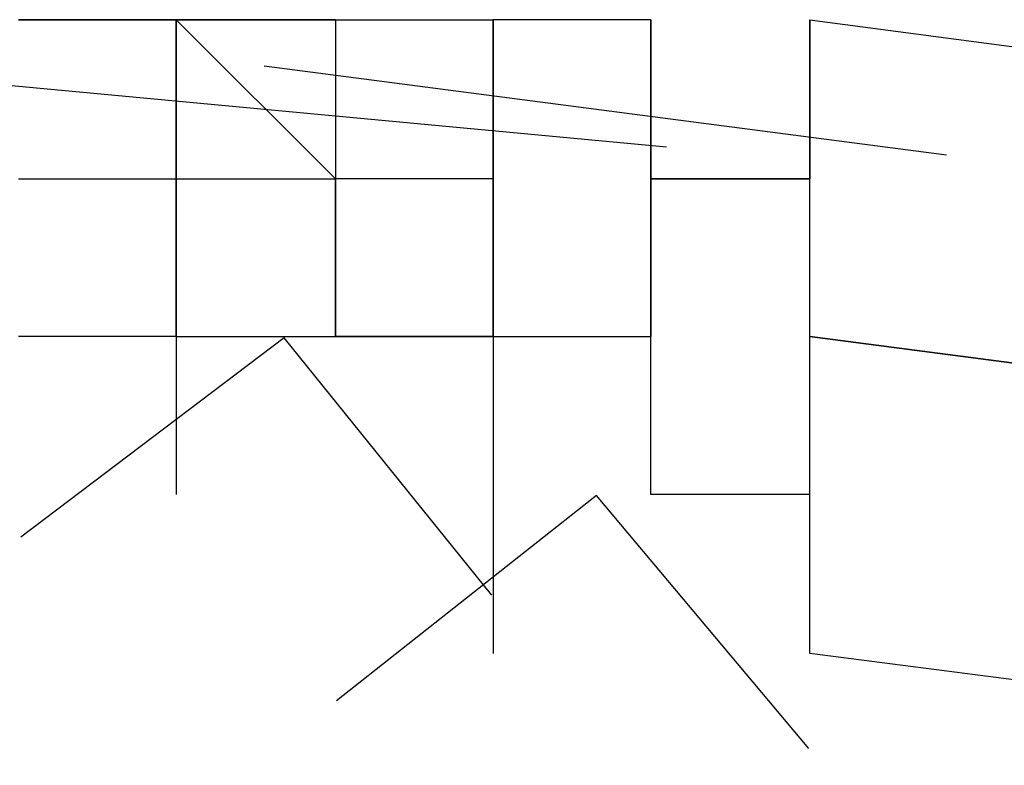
# Model space of a CAD drawing. Header units: feet. Extents: x -79 to 198, y -22 to 181.
# Tile 740 of 982: x 99.6801 to 99.7631, y 153.395 to 153.4578. Entities that reach past the tile are written whole.
import ezdxf

# ---------------------------------------------------------------- set-up
doc = ezdxf.new("R2010")
doc.units = ezdxf.units.FT
doc.layers.add('A-LINEA', color=7, linetype='CONTINUOUS')

msp = doc.modelspace()

# ---------------------------------------------------------------- linework, layer by layer
at = {"layer": 'A-LINEA'}
for p, q in [((99.68, 153.4578), (99.6933, 153.4578)), ((99.68, 153.4578), (99.6933, 153.4578)), ((99.6933, 153.4578), (99.68, 153.4578)), ((99.68, 153.4578), (99.6933, 153.4578)), ((99.68, 153.4578), (99.6933, 153.4578)), ((99.6933, 153.4578), (99.68, 153.4578)), ((99.6933, 153.4578), (99.6933, 153.4578)), ((99.7067, 153.4444), (99.6933, 153.4578)), ((99.6933, 153.4578), (99.6933, 153.4578)), ((99.7067, 153.4578), (99.6933, 153.4578)), ((99.7067, 153.4578), (99.6933, 153.4578)), ((99.6933, 153.4578), (99.6933, 153.4578)), ((99.6933, 153.4578), (99.7067, 153.4578)), ((99.6933, 153.4578), (99.6933, 153.4578)), ((99.6933, 153.4578), (99.6933, 153.4578)), ((99.6933, 153.4578), (99.7067, 153.4578)), ((99.6933, 153.4578), (99.6933, 153.4578)), ((99.6933, 153.4578), (99.6933, 153.4578)), ((99.6933, 153.4578), (99.6933, 153.4578)), ((99.6933, 153.4578), (99.6933, 153.4578)), ((99.6933, 153.4578), (99.6933, 153.4578)), ((99.6933, 153.4578), (99.6933, 153.4578)), ((99.6933, 153.4578), (99.6933, 153.4578)), ((99.6933, 153.4578), (99.6933, 153.4578)), ((99.6933, 153.4578), (99.6933, 153.4578)), ((99.6933, 153.4578), (99.6933, 153.4578)), ((99.6933, 153.4578), (99.6933, 153.4578)), ((99.6933, 153.4578), (99.6933, 153.4578)), ((99.6933, 153.4578), (99.6933, 153.4578)), ((99.6933, 153.4578), (99.6933, 153.4578)), ((99.6933, 153.4578), (99.6933, 153.4444)), ((99.7067, 153.4578), (99.6933, 153.4578)), ((99.6933, 153.4578), (99.6933, 153.4578)), ((99.6933, 153.4578), (99.6933, 153.4578)), ((99.6933, 153.4578), (99.6933, 153.4578)), ((99.7067, 153.4444), (99.6933, 153.4578)), ((99.6933, 153.4578), (99.6933, 153.4578)), ((99.7067, 153.4578), (99.6933, 153.4578)), ((99.7067, 153.4578), (99.6933, 153.4578)), ((99.6933, 153.4578), (99.6933, 153.4578)), ((99.6933, 153.4578), (99.7067, 153.4578)), ((99.6933, 153.4578), (99.6933, 153.4578)), ((99.6933, 153.4578), (99.6933, 153.4578)), ((99.6933, 153.4578), (99.7067, 153.4578)), ((99.6933, 153.4578), (99.6933, 153.4578)), ((99.6933, 153.4578), (99.6933, 153.4578)), ((99.6933, 153.4578), (99.6933, 153.4578)), ((99.6933, 153.4578), (99.6933, 153.4578)), ((99.6933, 153.4578), (99.6933, 153.4578)), ((99.6933, 153.4578), (99.6933, 153.4578)), ((99.6933, 153.4578), (99.6933, 153.4578)), ((99.6933, 153.4578), (99.6933, 153.4578)), ((99.6933, 153.4578), (99.6933, 153.4578)), ((99.6933, 153.4578), (99.6933, 153.4578)), ((99.6933, 153.4578), (99.6933, 153.4578)), ((99.6933, 153.4578), (99.6933, 153.4578)), ((99.6933, 153.4578), (99.6933, 153.4578)), ((99.6933, 153.4578), (99.6933, 153.4578)), ((99.6933, 153.4578), (99.6933, 153.4444)), ((99.7067, 153.4578), (99.6933, 153.4578)), ((99.6933, 153.4578), (99.6933, 153.4578)), ((99.6933, 153.4578), (99.6933, 153.4578)), ((99.7067, 153.4578), (99.7067, 153.4578)), ((99.7067, 153.4578), (99.7067, 153.4578)), ((99.7067, 153.4578), (99.7067, 153.4578)), ((99.7067, 153.4578), (99.7067, 153.4578)), ((99.7067, 153.4578), (99.7067, 153.4578)), ((99.7067, 153.4578), (99.7067, 153.4578)), ((99.7067, 153.4578), (99.7067, 153.4578)), ((99.7067, 153.4578), (99.7067, 153.4578)), ((99.7067, 153.4578), (99.7067, 153.4578)), ((99.7067, 153.4578), (99.7067, 153.4578)), ((99.7067, 153.4578), (99.7067, 153.4578)), ((99.7067, 153.4578), (99.7067, 153.4444)), ((99.7067, 153.4578), (99.7067, 153.4578)), ((99.7067, 153.4578), (99.72, 153.4578)), ((99.7067, 153.4578), (99.7067, 153.4578)), ((99.7067, 153.4578), (99.7067, 153.4578)), ((99.7067, 153.4578), (99.7067, 153.4444)), ((99.7067, 153.4578), (99.7067, 153.4578)), ((99.7067, 153.4578), (99.7067, 153.4578)), ((99.7067, 153.4578), (99.7067, 153.4578)), ((99.7067, 153.4578), (99.7067, 153.4578)), ((99.7067, 153.4578), (99.7067, 153.4578)), ((99.7067, 153.4578), (99.7067, 153.4578)), ((99.7067, 153.4578), (99.7067, 153.4578)), ((99.7067, 153.4578), (99.7067, 153.4578)), ((99.7067, 153.4578), (99.7067, 153.4578)), ((99.7067, 153.4578), (99.7067, 153.4578)), ((99.7067, 153.4578), (99.7067, 153.4578)), ((99.7067, 153.4578), (99.7067, 153.4578)), ((99.7067, 153.4578), (99.7067, 153.4578)), ((99.7067, 153.4578), (99.7067, 153.4578)), ((99.7067, 153.4578), (99.7067, 153.4444)), ((99.7067, 153.4578), (99.7067, 153.4578)), ((99.7067, 153.4578), (99.72, 153.4578)), ((99.7067, 153.4578), (99.7067, 153.4578)), ((99.7067, 153.4578), (99.7067, 153.4578)), ((99.7067, 153.4578), (99.7067, 153.4444)), ((99.7067, 153.4578), (99.7067, 153.4578)), ((99.7067, 153.4578), (99.7067, 153.4578)), ((99.7067, 153.4578), (99.7067, 153.4578)), ((99.72, 153.4578), (99.72, 153.4578)), ((99.72, 153.4578), (99.72, 153.4578)), ((99.72, 153.4578), (99.72, 153.4444)), ((99.72, 153.4578), (99.72, 153.4578)), ((99.72, 153.4444), (99.72, 153.4578)), ((99.72, 153.4444), (99.72, 153.4578)), ((99.72, 153.4578), (99.72, 153.4578)), ((99.72, 153.4578), (99.72, 153.4578)), ((99.72, 153.4578), (99.72, 153.4578)), ((99.72, 153.4578), (99.72, 153.4578)), ((99.72, 153.4578), (99.72, 153.4578)), ((99.72, 153.4578), (99.72, 153.4578)), ((99.72, 153.4578), (99.72, 153.4578)), ((99.72, 153.4578), (99.72, 153.4578)), ((99.72, 153.4578), (99.72, 153.4578)), ((99.72, 153.4578), (99.72, 153.4444)), ((99.72, 153.4578), (99.72, 153.4578)), ((99.72, 153.4578), (99.72, 153.4578)), ((99.7333, 153.4578), (99.72, 153.4578)), ((99.72, 153.4578), (99.72, 153.4578)), ((99.72, 153.4578), (99.72, 153.4578)), ((99.72, 153.4578), (99.72, 153.4444)), ((99.72, 153.4578), (99.72, 153.4578)), ((99.72, 153.4444), (99.72, 153.4578)), ((99.72, 153.4444), (99.72, 153.4578)), ((99.72, 153.4578), (99.72, 153.4578)), ((99.72, 153.4578), (99.72, 153.4578)), ((99.72, 153.4578), (99.72, 153.4578)), ((99.72, 153.4578), (99.72, 153.4578)), ((99.72, 153.4578), (99.72, 153.4578)), ((99.72, 153.4578), (99.72, 153.4578)), ((99.72, 153.4578), (99.72, 153.4578)), ((99.72, 153.4578), (99.72, 153.4578)), ((99.72, 153.4578), (99.72, 153.4578)), ((99.72, 153.4578), (99.72, 153.4444)), ((99.72, 153.4578), (99.72, 153.4578)), ((99.72, 153.4578), (99.72, 153.4578)), ((99.7333, 153.4578), (99.72, 153.4578)), ((99.7333, 153.4578), (99.7333, 153.4578)), ((99.7333, 153.4578), (99.7333, 153.4578)), ((99.7333, 153.4578), (99.7333, 153.4444)), ((99.7333, 153.4578), (99.7333, 153.4578)), ((99.7333, 153.4578), (99.7333, 153.4578)), ((99.7333, 153.4578), (99.7333, 153.4578)), ((99.7333, 153.4578), (99.7333, 153.4578)), ((99.7333, 153.4578), (99.7333, 153.4444)), ((99.7333, 153.4578), (99.7333, 153.4578)), ((99.7333, 153.4578), (99.7333, 153.4578)), ((99.7467, 153.4444), (99.7467, 153.4578)), ((99.7467, 153.4578), (99.7467, 153.4578)), ((99.7467, 153.4578), (99.7467, 153.4578)), ((99.7467, 153.4578), (99.7467, 153.4444)), ((99.7467, 153.4578), (99.7467, 153.4578)), ((99.7467, 153.4444), (99.7467, 153.4578)), ((99.7467, 153.4578), (99.7467, 153.4578)), ((99.7467, 153.4578), (99.7467, 153.4578)), ((99.7467, 153.4578), (99.7467, 153.4444)), ((99.7467, 153.4578), (99.7467, 153.4578)), ((99.7007, 153.4539), (99.7582, 153.4464)), ((99.7007, 153.4539), (99.7582, 153.4464)), ((99.6768, 153.4525), (99.7346, 153.4471)), ((99.6768, 153.4525), (99.7346, 153.4471)), ((99.68, 153.4444), (99.6933, 153.4444)), ((99.68, 153.4444), (99.6933, 153.4444)), ((99.68, 153.4444), (99.6933, 153.4444)), ((99.68, 153.4444), (99.6933, 153.4444)), ((99.6933, 153.4444), (99.6933, 153.4444)), ((99.6933, 153.4444), (99.6933, 153.4444)), ((99.6933, 153.4444), (99.6933, 153.4444)), ((99.6933, 153.4444), (99.6933, 153.4444)), ((99.6933, 153.4444), (99.6933, 153.4444)), ((99.6933, 153.4444), (99.6933, 153.4444)), ((99.6933, 153.4444), (99.6933, 153.4444)), ((99.6933, 153.4444), (99.6933, 153.4444)), ((99.6933, 153.4444), (99.6933, 153.4444)), ((99.6933, 153.4444), (99.6933, 153.4444)), ((99.6933, 153.4444), (99.6933, 153.4444)), ((99.6933, 153.4444), (99.6933, 153.4444)), ((99.6933, 153.4444), (99.6933, 153.4444)), ((99.6933, 153.4444), (99.6933, 153.4444)), ((99.6933, 153.4444), (99.6933, 153.4444)), ((99.6933, 153.4444), (99.6933, 153.4444)), ((99.6933, 153.4444), (99.6933, 153.4444)), ((99.6933, 153.4444), (99.6933, 153.4444)), ((99.6933, 153.4444), (99.6933, 153.4444)), ((99.6933, 153.4444), (99.6933, 153.4444)), ((99.6933, 153.4444), (99.6933, 153.4444)), ((99.6933, 153.4444), (99.6933, 153.4444)), ((99.6933, 153.4444), (99.6933, 153.4444)), ((99.6933, 153.4444), (99.6933, 153.4444)), ((99.6933, 153.4444), (99.6933, 153.4444)), ((99.6933, 153.4444), (99.6933, 153.4444)), ((99.6933, 153.4444), (99.7067, 153.4444)), ((99.6933, 153.4444), (99.7067, 153.4444)), ((99.6933, 153.4444), (99.6933, 153.4311)), ((99.6933, 153.4444), (99.7067, 153.4444)), ((99.6933, 153.4444), (99.6933, 153.4311)), ((99.6933, 153.4444), (99.6933, 153.4444)), ((99.6933, 153.4444), (99.6933, 153.4444)), ((99.6933, 153.4444), (99.6933, 153.4444)), ((99.6933, 153.4444), (99.6933, 153.4444)), ((99.6933, 153.4444), (99.6933, 153.4444)), ((99.6933, 153.4444), (99.6933, 153.4444)), ((99.6933, 153.4444), (99.6933, 153.4444)), ((99.6933, 153.4444), (99.6933, 153.4444)), ((99.6933, 153.4444), (99.6933, 153.4444)), ((99.6933, 153.4444), (99.6933, 153.4444)), ((99.6933, 153.4444), (99.6933, 153.4444)), ((99.6933, 153.4444), (99.6933, 153.4444)), ((99.6933, 153.4444), (99.6933, 153.4444)), ((99.6933, 153.4311), (99.6933, 153.4444)), ((99.6933, 153.4444), (99.6933, 153.4444)), ((99.6933, 153.4444), (99.6933, 153.4444)), ((99.6933, 153.4444), (99.6933, 153.4444)), ((99.6933, 153.4444), (99.6933, 153.4444)), ((99.6933, 153.4444), (99.6933, 153.4444)), ((99.6933, 153.4444), (99.6933, 153.4444)), ((99.6933, 153.4444), (99.6933, 153.4444)), ((99.6933, 153.4444), (99.6933, 153.4444)), ((99.6933, 153.4444), (99.6933, 153.4444)), ((99.6933, 153.4444), (99.6933, 153.4444)), ((99.6933, 153.4444), (99.6933, 153.4444)), ((99.6933, 153.4444), (99.6933, 153.4444)), ((99.6933, 153.4444), (99.6933, 153.4444)), ((99.6933, 153.4444), (99.6933, 153.4444)), ((99.6933, 153.4444), (99.6933, 153.4444)), ((99.6933, 153.4444), (99.6933, 153.4444)), ((99.6933, 153.4444), (99.6933, 153.4444)), ((99.6933, 153.4444), (99.6933, 153.4444)), ((99.6933, 153.4444), (99.6933, 153.4444)), ((99.6933, 153.4444), (99.6933, 153.4444)), ((99.6933, 153.4444), (99.6933, 153.4444)), ((99.6933, 153.4444), (99.6933, 153.4444)), ((99.6933, 153.4444), (99.6933, 153.4444)), ((99.6933, 153.4444), (99.6933, 153.4444)), ((99.6933, 153.4444), (99.6933, 153.4444)), ((99.6933, 153.4444), (99.6933, 153.4444)), ((99.6933, 153.4444), (99.7067, 153.4444)), ((99.6933, 153.4444), (99.7067, 153.4444)), ((99.6933, 153.4444), (99.6933, 153.4311)), ((99.6933, 153.4444), (99.7067, 153.4444)), ((99.6933, 153.4444), (99.6933, 153.4311)), ((99.6933, 153.4444), (99.6933, 153.4444)), ((99.6933, 153.4444), (99.6933, 153.4444)), ((99.6933, 153.4444), (99.6933, 153.4444)), ((99.6933, 153.4444), (99.6933, 153.4444)), ((99.6933, 153.4444), (99.6933, 153.4444)), ((99.6933, 153.4444), (99.6933, 153.4444)), ((99.6933, 153.4444), (99.6933, 153.4444)), ((99.6933, 153.4444), (99.6933, 153.4444)), ((99.6933, 153.4444), (99.6933, 153.4444)), ((99.6933, 153.4444), (99.6933, 153.4444)), ((99.6933, 153.4444), (99.6933, 153.4444)), ((99.6933, 153.4444), (99.6933, 153.4444)), ((99.6933, 153.4444), (99.6933, 153.4444)), ((99.6933, 153.4311), (99.6933, 153.4444)), ((99.7067, 153.4444), (99.7067, 153.4444)), ((99.7067, 153.4444), (99.7067, 153.4444)), ((99.72, 153.4444), (99.7067, 153.4444)), ((99.7067, 153.4444), (99.7067, 153.4444)), ((99.7067, 153.4444), (99.7067, 153.4444)), ((99.7067, 153.4444), (99.7067, 153.4444)), ((99.7067, 153.4444), (99.7067, 153.4444)), ((99.72, 153.4444), (99.7067, 153.4444)), ((99.7067, 153.4444), (99.7067, 153.4444)), ((99.7067, 153.4444), (99.7067, 153.4444)), ((99.7067, 153.4444), (99.7067, 153.4444)), ((99.72, 153.4444), (99.7067, 153.4444)), ((99.72, 153.4444), (99.7067, 153.4444)), ((99.7067, 153.4444), (99.7067, 153.4444)), ((99.7067, 153.4444), (99.7067, 153.4444)), ((99.7067, 153.4444), (99.7067, 153.4444)), ((99.7067, 153.4444), (99.7067, 153.4444)), ((99.7067, 153.4444), (99.7067, 153.4444)), ((99.7067, 153.4444), (99.7067, 153.4444)), ((99.7067, 153.4444), (99.7067, 153.4311)), ((99.7067, 153.4444), (99.7067, 153.4311)), ((99.7067, 153.4444), (99.7067, 153.4444)), ((99.7067, 153.4444), (99.7067, 153.4444)), ((99.7067, 153.4444), (99.7067, 153.4444)), ((99.7067, 153.4444), (99.7067, 153.4444)), ((99.7067, 153.4444), (99.7067, 153.4444)), ((99.7067, 153.4444), (99.7067, 153.4444)), ((99.7067, 153.4444), (99.7067, 153.4444)), ((99.7067, 153.4311), (99.7067, 153.4444)), ((99.7067, 153.4444), (99.7067, 153.4444)), ((99.7067, 153.4444), (99.7067, 153.4444)), ((99.7067, 153.4444), (99.7067, 153.4444)), ((99.7067, 153.4444), (99.7067, 153.4444)), ((99.7067, 153.4444), (99.7067, 153.4444)), ((99.7067, 153.4444), (99.7067, 153.4444)), ((99.7067, 153.4444), (99.7067, 153.4444)), ((99.7067, 153.4444), (99.7067, 153.4444)), ((99.7067, 153.4444), (99.7067, 153.4444)), ((99.7067, 153.4444), (99.7067, 153.4444)), ((99.7067, 153.4444), (99.7067, 153.4444)), ((99.7067, 153.4444), (99.7067, 153.4444)), ((99.7067, 153.4444), (99.7067, 153.4444)), ((99.7067, 153.4444), (99.7067, 153.4444)), ((99.7067, 153.4444), (99.7067, 153.4444)), ((99.7067, 153.4311), (99.7067, 153.4444)), ((99.7067, 153.4444), (99.7067, 153.4444)), ((99.7067, 153.4444), (99.7067, 153.4444)), ((99.7067, 153.4444), (99.7067, 153.4444)), ((99.7067, 153.4444), (99.7067, 153.4444)), ((99.7067, 153.4444), (99.7067, 153.4444)), ((99.7067, 153.4444), (99.7067, 153.4444)), ((99.7067, 153.4444), (99.7067, 153.4444)), ((99.7067, 153.4444), (99.7067, 153.4444)), ((99.7067, 153.4444), (99.7067, 153.4444)), ((99.7067, 153.4444), (99.7067, 153.4444)), ((99.72, 153.4444), (99.7067, 153.4444)), ((99.7067, 153.4444), (99.7067, 153.4444)), ((99.72, 153.4444), (99.7067, 153.4444)), ((99.7067, 153.4444), (99.7067, 153.4444)), ((99.7067, 153.4444), (99.7067, 153.4444)), ((99.7067, 153.4444), (99.7067, 153.4444)), ((99.72, 153.4444), (99.7067, 153.4444)), ((99.7067, 153.4444), (99.7067, 153.4444)), ((99.7067, 153.4444), (99.7067, 153.4444)), ((99.7067, 153.4444), (99.7067, 153.4444)), ((99.7067, 153.4444), (99.7067, 153.4444)), ((99.72, 153.4444), (99.7067, 153.4444)), ((99.7067, 153.4444), (99.7067, 153.4444)), ((99.7067, 153.4444), (99.7067, 153.4444)), ((99.7067, 153.4444), (99.7067, 153.4444)), ((99.72, 153.4444), (99.7067, 153.4444)), ((99.72, 153.4444), (99.7067, 153.4444)), ((99.7067, 153.4444), (99.7067, 153.4444)), ((99.7067, 153.4444), (99.7067, 153.4444)), ((99.7067, 153.4444), (99.7067, 153.4444)), ((99.7067, 153.4444), (99.7067, 153.4444)), ((99.7067, 153.4444), (99.7067, 153.4444)), ((99.7067, 153.4444), (99.7067, 153.4444)), ((99.7067, 153.4444), (99.7067, 153.4311)), ((99.7067, 153.4444), (99.7067, 153.4311)), ((99.7067, 153.4444), (99.7067, 153.4444)), ((99.7067, 153.4444), (99.7067, 153.4444)), ((99.7067, 153.4444), (99.7067, 153.4444)), ((99.7067, 153.4444), (99.7067, 153.4444)), ((99.7067, 153.4444), (99.7067, 153.4444)), ((99.7067, 153.4444), (99.7067, 153.4444)), ((99.7067, 153.4444), (99.7067, 153.4444)), ((99.7067, 153.4311), (99.7067, 153.4444)), ((99.7067, 153.4444), (99.7067, 153.4444)), ((99.7067, 153.4444), (99.7067, 153.4444)), ((99.7067, 153.4444), (99.7067, 153.4444)), ((99.7067, 153.4444), (99.7067, 153.4444)), ((99.7067, 153.4444), (99.7067, 153.4444)), ((99.7067, 153.4444), (99.7067, 153.4444)), ((99.7067, 153.4444), (99.7067, 153.4444)), ((99.7067, 153.4444), (99.7067, 153.4444)), ((99.7067, 153.4444), (99.7067, 153.4444)), ((99.7067, 153.4444), (99.7067, 153.4444)), ((99.7067, 153.4444), (99.7067, 153.4444)), ((99.7067, 153.4444), (99.7067, 153.4444)), ((99.7067, 153.4444), (99.7067, 153.4444)), ((99.7067, 153.4444), (99.7067, 153.4444)), ((99.7067, 153.4444), (99.7067, 153.4444)), ((99.7067, 153.4311), (99.7067, 153.4444)), ((99.7067, 153.4444), (99.7067, 153.4444)), ((99.7067, 153.4444), (99.7067, 153.4444)), ((99.7067, 153.4444), (99.7067, 153.4444)), ((99.7067, 153.4444), (99.7067, 153.4444)), ((99.7067, 153.4444), (99.7067, 153.4444)), ((99.7067, 153.4444), (99.7067, 153.4444)), ((99.7067, 153.4444), (99.7067, 153.4444)), ((99.7067, 153.4444), (99.7067, 153.4444)), ((99.7067, 153.4444), (99.7067, 153.4444)), ((99.7067, 153.4444), (99.7067, 153.4444)), ((99.72, 153.4444), (99.7067, 153.4444)), ((99.7067, 153.4444), (99.7067, 153.4444)), ((99.72, 153.4444), (99.7067, 153.4444)), ((99.7067, 153.4444), (99.7067, 153.4444)), ((99.72, 153.4444), (99.72, 153.4444)), ((99.72, 153.4444), (99.72, 153.4444)), ((99.72, 153.4444), (99.72, 153.4444)), ((99.72, 153.4444), (99.72, 153.4444)), ((99.72, 153.4444), (99.72, 153.4444)), ((99.72, 153.4444), (99.72, 153.4444)), ((99.72, 153.4444), (99.72, 153.4444)), ((99.72, 153.4444), (99.72, 153.4444)), ((99.72, 153.4444), (99.72, 153.4444)), ((99.72, 153.4444), (99.72, 153.4444)), ((99.72, 153.4444), (99.72, 153.4444)), ((99.72, 153.4444), (99.72, 153.4444)), ((99.72, 153.4444), (99.72, 153.4311)), ((99.72, 153.4444), (99.72, 153.4444)), ((99.72, 153.4444), (99.72, 153.4444)), ((99.72, 153.4444), (99.72, 153.4444)), ((99.72, 153.4444), (99.72, 153.4444)), ((99.72, 153.4444), (99.72, 153.4444)), ((99.72, 153.4444), (99.72, 153.4444)), ((99.72, 153.4444), (99.72, 153.4444)), ((99.72, 153.4444), (99.72, 153.4444)), ((99.72, 153.4444), (99.72, 153.4444)), ((99.72, 153.4444), (99.72, 153.4444)), ((99.72, 153.4444), (99.72, 153.4444)), ((99.72, 153.4444), (99.72, 153.4444)), ((99.72, 153.4444), (99.72, 153.4444)), ((99.72, 153.4444), (99.72, 153.4444)), ((99.72, 153.4444), (99.72, 153.4444)), ((99.72, 153.4444), (99.72, 153.4444)), ((99.72, 153.4444), (99.72, 153.4444)), ((99.72, 153.4444), (99.72, 153.4444)), ((99.72, 153.4444), (99.72, 153.4444)), ((99.72, 153.4444), (99.72, 153.4444)), ((99.72, 153.4444), (99.72, 153.4444)), ((99.72, 153.4444), (99.72, 153.4444)), ((99.72, 153.4444), (99.72, 153.4444)), ((99.72, 153.4444), (99.72, 153.4444)), ((99.72, 153.4444), (99.72, 153.4444)), ((99.72, 153.4444), (99.72, 153.4444)), ((99.72, 153.4444), (99.72, 153.4444)), ((99.72, 153.4444), (99.72, 153.4444)), ((99.72, 153.4444), (99.72, 153.4444)), ((99.72, 153.4444), (99.72, 153.4444)), ((99.72, 153.4444), (99.72, 153.4444)), ((99.72, 153.4444), (99.72, 153.4444)), ((99.72, 153.4444), (99.72, 153.4444)), ((99.72, 153.4444), (99.72, 153.4444)), ((99.72, 153.4444), (99.72, 153.4444)), ((99.72, 153.4444), (99.72, 153.4444)), ((99.72, 153.4444), (99.72, 153.4444)), ((99.72, 153.4444), (99.72, 153.4444)), ((99.72, 153.4444), (99.72, 153.4444)), ((99.72, 153.4444), (99.72, 153.4444)), ((99.72, 153.4444), (99.72, 153.4444)), ((99.72, 153.4444), (99.72, 153.4444)), ((99.72, 153.4444), (99.72, 153.4444)), ((99.72, 153.4444), (99.72, 153.4444)), ((99.72, 153.4444), (99.72, 153.4444)), ((99.72, 153.4444), (99.72, 153.4444)), ((99.72, 153.4444), (99.72, 153.4444)), ((99.72, 153.4444), (99.72, 153.4444)), ((99.72, 153.4444), (99.72, 153.4444)), ((99.72, 153.4444), (99.72, 153.4444)), ((99.72, 153.4444), (99.72, 153.4311)), ((99.72, 153.4444), (99.72, 153.4444)), ((99.72, 153.4444), (99.72, 153.4444)), ((99.72, 153.4444), (99.72, 153.4444)), ((99.72, 153.4444), (99.72, 153.4444)), ((99.72, 153.4444), (99.72, 153.4444)), ((99.72, 153.4444), (99.72, 153.4444)), ((99.72, 153.4444), (99.72, 153.4444)), ((99.72, 153.4444), (99.72, 153.4444)), ((99.72, 153.4444), (99.72, 153.4444)), ((99.72, 153.4444), (99.72, 153.4444)), ((99.72, 153.4444), (99.72, 153.4444)), ((99.72, 153.4444), (99.72, 153.4444)), ((99.72, 153.4444), (99.72, 153.4444)), ((99.72, 153.4444), (99.72, 153.4444)), ((99.72, 153.4444), (99.72, 153.4444)), ((99.72, 153.4444), (99.72, 153.4444)), ((99.72, 153.4444), (99.72, 153.4444)), ((99.72, 153.4444), (99.72, 153.4444)), ((99.72, 153.4444), (99.72, 153.4444)), ((99.72, 153.4444), (99.72, 153.4444)), ((99.72, 153.4444), (99.72, 153.4444)), ((99.72, 153.4444), (99.72, 153.4444)), ((99.72, 153.4444), (99.72, 153.4444)), ((99.72, 153.4444), (99.72, 153.4444)), ((99.72, 153.4444), (99.72, 153.4444)), ((99.72, 153.4444), (99.72, 153.4444)), ((99.72, 153.4444), (99.72, 153.4444)), ((99.72, 153.4444), (99.72, 153.4444)), ((99.72, 153.4444), (99.72, 153.4444)), ((99.72, 153.4444), (99.72, 153.4444)), ((99.72, 153.4444), (99.72, 153.4444)), ((99.72, 153.4444), (99.72, 153.4444)), ((99.72, 153.4444), (99.72, 153.4444)), ((99.72, 153.4444), (99.72, 153.4444)), ((99.72, 153.4444), (99.72, 153.4444)), ((99.72, 153.4444), (99.72, 153.4444)), ((99.72, 153.4444), (99.72, 153.4444)), ((99.72, 153.4444), (99.72, 153.4444)), ((99.7333, 153.4444), (99.7333, 153.4444)), ((99.7333, 153.4444), (99.7333, 153.4444)), ((99.7333, 153.4444), (99.7333, 153.4444)), ((99.7333, 153.4444), (99.7333, 153.4444)), ((99.7333, 153.4444), (99.7333, 153.4444)), ((99.7333, 153.4311), (99.7333, 153.4444)), ((99.7333, 153.4444), (99.7333, 153.4444)), ((99.7333, 153.4444), (99.7333, 153.4311)), ((99.7333, 153.4444), (99.7333, 153.4444)), ((99.7333, 153.4444), (99.7333, 153.4444)), ((99.7333, 153.4444), (99.7333, 153.4444)), ((99.7467, 153.4444), (99.7333, 153.4444)), ((99.7333, 153.4444), (99.7333, 153.4444)), ((99.7333, 153.4311), (99.7333, 153.4444)), ((99.7333, 153.4444), (99.7333, 153.4444)), ((99.7333, 153.4444), (99.7467, 153.4444)), ((99.7333, 153.4444), (99.7333, 153.4444)), ((99.7333, 153.4444), (99.7333, 153.4444)), ((99.7333, 153.4444), (99.7467, 153.4444)), ((99.7333, 153.4444), (99.7333, 153.4444)), ((99.7333, 153.4444), (99.7333, 153.4444)), ((99.7333, 153.4444), (99.7333, 153.4444)), ((99.7333, 153.4444), (99.7333, 153.4444)), ((99.7467, 153.4444), (99.7333, 153.4444)), ((99.7333, 153.4444), (99.7333, 153.4444)), ((99.7333, 153.4444), (99.7333, 153.4444)), ((99.7333, 153.4444), (99.7333, 153.4444)), ((99.7333, 153.4444), (99.7333, 153.4444)), ((99.7333, 153.4444), (99.7333, 153.4444)), ((99.7333, 153.4444), (99.7333, 153.4444)), ((99.7333, 153.4444), (99.7333, 153.4444)), ((99.7333, 153.4444), (99.7333, 153.4444)), ((99.7333, 153.4444), (99.7333, 153.4444)), ((99.7333, 153.4444), (99.7333, 153.4444)), ((99.7333, 153.4444), (99.7467, 153.4444)), ((99.7333, 153.4444), (99.7467, 153.4444)), ((99.7333, 153.4444), (99.7467, 153.4444)), ((99.7333, 153.4444), (99.7467, 153.4444)), ((99.7333, 153.4444), (99.7333, 153.4444)), ((99.7333, 153.4444), (99.7333, 153.4444)), ((99.7333, 153.4444), (99.7333, 153.4444)), ((99.7333, 153.4444), (99.7333, 153.4444)), ((99.7333, 153.4444), (99.7333, 153.4444)), ((99.7333, 153.4311), (99.7333, 153.4444)), ((99.7333, 153.4444), (99.7333, 153.4444)), ((99.7333, 153.4444), (99.7333, 153.4311)), ((99.7333, 153.4444), (99.7333, 153.4444)), ((99.7333, 153.4444), (99.7333, 153.4444)), ((99.7333, 153.4444), (99.7333, 153.4444)), ((99.7467, 153.4444), (99.7333, 153.4444)), ((99.7333, 153.4444), (99.7333, 153.4444)), ((99.7333, 153.4311), (99.7333, 153.4444)), ((99.7333, 153.4444), (99.7333, 153.4444)), ((99.7333, 153.4444), (99.7467, 153.4444)), ((99.7333, 153.4444), (99.7333, 153.4444)), ((99.7333, 153.4444), (99.7333, 153.4444)), ((99.7333, 153.4444), (99.7467, 153.4444)), ((99.7333, 153.4444), (99.7333, 153.4444)), ((99.7333, 153.4444), (99.7333, 153.4444)), ((99.7333, 153.4444), (99.7333, 153.4444)), ((99.7333, 153.4444), (99.7333, 153.4444)), ((99.7467, 153.4444), (99.7333, 153.4444)), ((99.7333, 153.4444), (99.7333, 153.4444)), ((99.7333, 153.4444), (99.7333, 153.4444)), ((99.7333, 153.4444), (99.7333, 153.4444)), ((99.7333, 153.4444), (99.7333, 153.4444)), ((99.7333, 153.4444), (99.7333, 153.4444)), ((99.7333, 153.4444), (99.7333, 153.4444)), ((99.7333, 153.4444), (99.7333, 153.4444)), ((99.7333, 153.4444), (99.7333, 153.4444)), ((99.7333, 153.4444), (99.7333, 153.4444)), ((99.7333, 153.4444), (99.7333, 153.4444)), ((99.7333, 153.4444), (99.7467, 153.4444)), ((99.7333, 153.4444), (99.7467, 153.4444)), ((99.7333, 153.4444), (99.7467, 153.4444)), ((99.7333, 153.4444), (99.7467, 153.4444)), ((99.7467, 153.4444), (99.7467, 153.4444)), ((99.7467, 153.4444), (99.7467, 153.4444)), ((99.7467, 153.4444), (99.7467, 153.4444)), ((99.7467, 153.4444), (99.7467, 153.4444)), ((99.7467, 153.4444), (99.7467, 153.4444)), ((99.7467, 153.4444), (99.7467, 153.4444)), ((99.7467, 153.4444), (99.7467, 153.4444)), ((99.7467, 153.4444), (99.7467, 153.4444)), ((99.7467, 153.4444), (99.7467, 153.4444)), ((99.7467, 153.4444), (99.7467, 153.4444)), ((99.7467, 153.4444), (99.7467, 153.4444)), ((99.7467, 153.4444), (99.7467, 153.4444)), ((99.7467, 153.4444), (99.7467, 153.4444)), ((99.7467, 153.4444), (99.7467, 153.4444)), ((99.7467, 153.4444), (99.7467, 153.4444)), ((99.7467, 153.4444), (99.7467, 153.4444)), ((99.7467, 153.4444), (99.7467, 153.4444)), ((99.7467, 153.4444), (99.7467, 153.4444)), ((99.7467, 153.4444), (99.7467, 153.4444)), ((99.7467, 153.4444), (99.7467, 153.4444)), ((99.7467, 153.4444), (99.7467, 153.4444)), ((99.7467, 153.4444), (99.7467, 153.4444)), ((99.7467, 153.4444), (99.7467, 153.4444)), ((99.7467, 153.4444), (99.7467, 153.4444)), ((99.7467, 153.4444), (99.7467, 153.4444)), ((99.7467, 153.4444), (99.7467, 153.4444)), ((99.6933, 153.4311), (99.68, 153.4311)), ((99.6933, 153.4311), (99.68, 153.4311)), ((99.6933, 153.4311), (99.7067, 153.4311)), ((99.6933, 153.4311), (99.6933, 153.4311)), ((99.6933, 153.4311), (99.6933, 153.4311)), ((99.6933, 153.4311), (99.7067, 153.4311)), ((99.6933, 153.4311), (99.6933, 153.4311)), ((99.6933, 153.4311), (99.6933, 153.4311)), ((99.6933, 153.4311), (99.6933, 153.4311)), ((99.6933, 153.4311), (99.6933, 153.4311)), ((99.6933, 153.4311), (99.6933, 153.4311)), ((99.6933, 153.4311), (99.6933, 153.4311)), ((99.6933, 153.4311), (99.6933, 153.4311)), ((99.6933, 153.4311), (99.6933, 153.4311)), ((99.6933, 153.4311), (99.6933, 153.4311)), ((99.6933, 153.4311), (99.6933, 153.4311)), ((99.6933, 153.4311), (99.6933, 153.4311)), ((99.6933, 153.4311), (99.6933, 153.4311)), ((99.6933, 153.4311), (99.6933, 153.4311)), ((99.6933, 153.4311), (99.7067, 153.4311)), ((99.6933, 153.4311), (99.6933, 153.4311)), ((99.6933, 153.4311), (99.6933, 153.4311)), ((99.6933, 153.4311), (99.6933, 153.4311)), ((99.6933, 153.4311), (99.6933, 153.4311)), ((99.6933, 153.4311), (99.6933, 153.4311)), ((99.6933, 153.4311), (99.6933, 153.4311)), ((99.6933, 153.4311), (99.6933, 153.4311)), ((99.6933, 153.4311), (99.6933, 153.4311)), ((99.6933, 153.4311), (99.6933, 153.4311)), ((99.6933, 153.4311), (99.7067, 153.4311)), ((99.6933, 153.4311), (99.6933, 153.4311)), ((99.6933, 153.4311), (99.6933, 153.4311)), ((99.6933, 153.4311), (99.7067, 153.4311)), ((99.6933, 153.4311), (99.6933, 153.4311)), ((99.6933, 153.4311), (99.6933, 153.4311)), ((99.6933, 153.4311), (99.6933, 153.4311)), ((99.6933, 153.4311), (99.6933, 153.4311)), ((99.6933, 153.4311), (99.6933, 153.4311)), ((99.6933, 153.4311), (99.6933, 153.4311)), ((99.6933, 153.4311), (99.6933, 153.4311)), ((99.6933, 153.4311), (99.6933, 153.4311)), ((99.6933, 153.4311), (99.6933, 153.4311)), ((99.6933, 153.4311), (99.6933, 153.4311)), ((99.6933, 153.4311), (99.6933, 153.4311)), ((99.6933, 153.4311), (99.6933, 153.4311)), ((99.6933, 153.4311), (99.6933, 153.4311)), ((99.6933, 153.4311), (99.7067, 153.4311)), ((99.6933, 153.4311), (99.6933, 153.4311)), ((99.6933, 153.4311), (99.6933, 153.4311)), ((99.6933, 153.4311), (99.6933, 153.4311)), ((99.6933, 153.4311), (99.6933, 153.4311)), ((99.6933, 153.4311), (99.6933, 153.4311)), ((99.6933, 153.4311), (99.6933, 153.4311)), ((99.6933, 153.4311), (99.6933, 153.4311)), ((99.6933, 153.4311), (99.6933, 153.4311)), ((99.6933, 153.4311), (99.6933, 153.4311)), ((99.7067, 153.4311), (99.7067, 153.4311)), ((99.7067, 153.4311), (99.7067, 153.4311)), ((99.7067, 153.4311), (99.7067, 153.4311)), ((99.7067, 153.4311), (99.7067, 153.4311)), ((99.7067, 153.4311), (99.7067, 153.4311)), ((99.7067, 153.4311), (99.7067, 153.4311)), ((99.7067, 153.4311), (99.7067, 153.4311)), ((99.7067, 153.4311), (99.7067, 153.4311)), ((99.7067, 153.4311), (99.7067, 153.4311)), ((99.7067, 153.4311), (99.7067, 153.4311)), ((99.7067, 153.4311), (99.7067, 153.4311)), ((99.7067, 153.4311), (99.7067, 153.4311)), ((99.7067, 153.4311), (99.7067, 153.4311)), ((99.7067, 153.4311), (99.7067, 153.4311)), ((99.7067, 153.4311), (99.7067, 153.4311)), ((99.7067, 153.4311), (99.7067, 153.4311)), ((99.72, 153.4311), (99.7067, 153.4311)), ((99.7067, 153.4311), (99.7067, 153.4311)), ((99.7067, 153.4311), (99.7067, 153.4311)), ((99.7067, 153.4311), (99.7067, 153.4311)), ((99.7067, 153.4311), (99.7067, 153.4311)), ((99.7067, 153.4311), (99.7067, 153.4311)), ((99.7067, 153.4311), (99.7067, 153.4311)), ((99.7067, 153.4311), (99.7067, 153.4311)), ((99.7067, 153.4311), (99.7067, 153.4311)), ((99.7067, 153.4311), (99.7067, 153.4311)), ((99.7067, 153.4311), (99.72, 153.4311)), ((99.7067, 153.4311), (99.7067, 153.4311)), ((99.7067, 153.4311), (99.7067, 153.4311)), ((99.7067, 153.4311), (99.7067, 153.4311)), ((99.7067, 153.4311), (99.7067, 153.4311)), ((99.7067, 153.4311), (99.7067, 153.4311)), ((99.7067, 153.4311), (99.7067, 153.4311)), ((99.7067, 153.4311), (99.7067, 153.4311)), ((99.7067, 153.4311), (99.7067, 153.4311)), ((99.7067, 153.4311), (99.7067, 153.4311)), ((99.7067, 153.4311), (99.7067, 153.4311)), ((99.7067, 153.4311), (99.7067, 153.4311)), ((99.7067, 153.4311), (99.7067, 153.4311)), ((99.7067, 153.4311), (99.7067, 153.4311)), ((99.7067, 153.4311), (99.7067, 153.4311)), ((99.7067, 153.4311), (99.7067, 153.4311)), ((99.7067, 153.4311), (99.7067, 153.4311)), ((99.7067, 153.4311), (99.7067, 153.4311)), ((99.7067, 153.4311), (99.7067, 153.4311)), ((99.7067, 153.4311), (99.7067, 153.4311)), ((99.7067, 153.4311), (99.7067, 153.4311)), ((99.72, 153.4311), (99.7067, 153.4311)), ((99.7067, 153.4311), (99.7067, 153.4311)), ((99.7067, 153.4311), (99.7067, 153.4311)), ((99.7067, 153.4311), (99.7067, 153.4311)), ((99.7067, 153.4311), (99.7067, 153.4311)), ((99.7067, 153.4311), (99.7067, 153.4311)), ((99.7067, 153.4311), (99.7067, 153.4311)), ((99.7067, 153.4311), (99.7067, 153.4311)), ((99.7067, 153.4311), (99.7067, 153.4311)), ((99.7067, 153.4311), (99.7067, 153.4311)), ((99.7067, 153.4311), (99.72, 153.4311)), ((99.7067, 153.4311), (99.7067, 153.4311)), ((99.7067, 153.4311), (99.7067, 153.4311)), ((99.7067, 153.4311), (99.7067, 153.4311)), ((99.7067, 153.4311), (99.7067, 153.4311)), ((99.72, 153.4311), (99.72, 153.4311)), ((99.72, 153.4311), (99.72, 153.4311)), ((99.72, 153.4311), (99.72, 153.4311)), ((99.72, 153.4311), (99.72, 153.4311)), ((99.72, 153.4311), (99.72, 153.4311)), ((99.72, 153.4311), (99.72, 153.4311)), ((99.72, 153.4311), (99.72, 153.4311)), ((99.72, 153.4311), (99.72, 153.4311)), ((99.72, 153.4311), (99.72, 153.4311)), ((99.72, 153.4311), (99.72, 153.4311)), ((99.72, 153.4311), (99.72, 153.4311)), ((99.72, 153.4311), (99.72, 153.4311)), ((99.72, 153.4311), (99.72, 153.4311)), ((99.72, 153.4311), (99.72, 153.4311)), ((99.72, 153.4311), (99.7333, 153.4311)), ((99.72, 153.4311), (99.72, 153.4311)), ((99.72, 153.4311), (99.7333, 153.4311)), ((99.72, 153.4311), (99.72, 153.4311)), ((99.72, 153.4311), (99.72, 153.4311)), ((99.72, 153.4311), (99.72, 153.4311)), ((99.72, 153.4311), (99.72, 153.4311)), ((99.72, 153.4311), (99.72, 153.4311)), ((99.72, 153.4311), (99.72, 153.4311)), ((99.72, 153.4311), (99.72, 153.4311)), ((99.72, 153.4311), (99.72, 153.4311)), ((99.72, 153.4311), (99.72, 153.4311)), ((99.72, 153.4311), (99.72, 153.4311)), ((99.72, 153.4311), (99.72, 153.4311)), ((99.72, 153.4311), (99.72, 153.4311)), ((99.72, 153.4311), (99.72, 153.4311)), ((99.72, 153.4311), (99.72, 153.4311)), ((99.72, 153.4311), (99.72, 153.4311)), ((99.72, 153.4311), (99.72, 153.4311)), ((99.72, 153.4311), (99.72, 153.4311)), ((99.72, 153.4311), (99.72, 153.4311)), ((99.72, 153.4311), (99.72, 153.4311)), ((99.72, 153.4311), (99.72, 153.4311)), ((99.72, 153.4311), (99.72, 153.4311)), ((99.72, 153.4311), (99.72, 153.4311)), ((99.72, 153.4311), (99.72, 153.4311)), ((99.72, 153.4311), (99.72, 153.4311)), ((99.72, 153.4311), (99.72, 153.4311)), ((99.72, 153.4311), (99.72, 153.4311)), ((99.72, 153.4311), (99.72, 153.4311)), ((99.72, 153.4311), (99.72, 153.4311)), ((99.72, 153.4311), (99.72, 153.4311)), ((99.72, 153.4311), (99.72, 153.4311)), ((99.72, 153.4311), (99.7333, 153.4311)), ((99.72, 153.4311), (99.72, 153.4311)), ((99.72, 153.4311), (99.7333, 153.4311)), ((99.72, 153.4311), (99.72, 153.4311)), ((99.72, 153.4311), (99.72, 153.4311)), ((99.72, 153.4311), (99.72, 153.4311)), ((99.72, 153.4311), (99.72, 153.4311)), ((99.72, 153.4311), (99.72, 153.4311)), ((99.72, 153.4311), (99.72, 153.4311)), ((99.72, 153.4311), (99.72, 153.4311)), ((99.72, 153.4311), (99.72, 153.4311)), ((99.72, 153.4311), (99.72, 153.4311)), ((99.72, 153.4311), (99.72, 153.4311)), ((99.72, 153.4311), (99.72, 153.4311)), ((99.72, 153.4311), (99.72, 153.4311)), ((99.72, 153.4311), (99.72, 153.4311)), ((99.72, 153.4311), (99.72, 153.4311)), ((99.72, 153.4311), (99.72, 153.4311)), ((99.72, 153.4311), (99.72, 153.4311)), ((99.7333, 153.4311), (99.7333, 153.4311)), ((99.7333, 153.4311), (99.7333, 153.4311)), ((99.7333, 153.4311), (99.7333, 153.4311)), ((99.7333, 153.4311), (99.7333, 153.4311)), ((99.7333, 153.4311), (99.7333, 153.4311)), ((99.7333, 153.4311), (99.7333, 153.4311)), ((99.7333, 153.4311), (99.7333, 153.4311)), ((99.7333, 153.4311), (99.7333, 153.4311)), ((99.7333, 153.4311), (99.7333, 153.4311)), ((99.7333, 153.4311), (99.7333, 153.4311)), ((99.7333, 153.4311), (99.7333, 153.4311)), ((99.7333, 153.4311), (99.7333, 153.4311)), ((99.7333, 153.4311), (99.7333, 153.4311)), ((99.7333, 153.4311), (99.7333, 153.4311)), ((99.7333, 153.4311), (99.7333, 153.4311)), ((99.7333, 153.4311), (99.7333, 153.4311)), ((99.7333, 153.4311), (99.7333, 153.4311)), ((99.7333, 153.4178), (99.7333, 153.4311)), ((99.7333, 153.4311), (99.7333, 153.4311)), ((99.7333, 153.4311), (99.7333, 153.4311)), ((99.7333, 153.4311), (99.7333, 153.4311)), ((99.7333, 153.4311), (99.7333, 153.4311)), ((99.7333, 153.4311), (99.7333, 153.4311)), ((99.7333, 153.4311), (99.7333, 153.4311)), ((99.7333, 153.4311), (99.7333, 153.4311)), ((99.7333, 153.4311), (99.7333, 153.4311)), ((99.7333, 153.4311), (99.7333, 153.4311)), ((99.7333, 153.4311), (99.7333, 153.4311)), ((99.7333, 153.4311), (99.7333, 153.4311)), ((99.7333, 153.4311), (99.7333, 153.4311)), ((99.7333, 153.4311), (99.7333, 153.4311)), ((99.7333, 153.4311), (99.7333, 153.4311)), ((99.7333, 153.4311), (99.7333, 153.4311)), ((99.7333, 153.4311), (99.7333, 153.4311)), ((99.7333, 153.4311), (99.7333, 153.4311)), ((99.7333, 153.4311), (99.7333, 153.4311)), ((99.7333, 153.4311), (99.7333, 153.4311)), ((99.7333, 153.4311), (99.7333, 153.4311)), ((99.7333, 153.4311), (99.7333, 153.4311)), ((99.7333, 153.4311), (99.7333, 153.4311)), ((99.7333, 153.4311), (99.7333, 153.4311)), ((99.7333, 153.4311), (99.7333, 153.4311)), ((99.7333, 153.4311), (99.7333, 153.4311)), ((99.7333, 153.4311), (99.7333, 153.4311)), ((99.7333, 153.4311), (99.7333, 153.4311)), ((99.7333, 153.4311), (99.7333, 153.4311)), ((99.7333, 153.4178), (99.7333, 153.4311)), ((99.7333, 153.4311), (99.7333, 153.4311)), ((99.7333, 153.4311), (99.7333, 153.4311)), ((99.7333, 153.4311), (99.7333, 153.4311)), ((99.7333, 153.4311), (99.7333, 153.4311)), ((99.7333, 153.4311), (99.7333, 153.4311)), ((99.7333, 153.4311), (99.7333, 153.4311)), ((99.7333, 153.4311), (99.7333, 153.4311)), ((99.7333, 153.4311), (99.7333, 153.4311)), ((99.7333, 153.4311), (99.7333, 153.4311)), ((99.7333, 153.4311), (99.7333, 153.4311)), ((99.7333, 153.4311), (99.7333, 153.4311)), ((99.7467, 153.4311), (99.7467, 153.4311)), ((99.7467, 153.4311), (99.7467, 153.4311)), ((99.7467, 153.4311), (99.7467, 153.4311)), ((99.7467, 153.4311), (99.7467, 153.4311)), ((99.7467, 153.4311), (99.7467, 153.4311)), ((99.7467, 153.4311), (99.7467, 153.4311)), ((99.7467, 153.4311), (99.7467, 153.4311)), ((99.7467, 153.4311), (99.7467, 153.4311)), ((99.7467, 153.4311), (99.7467, 153.4311)), ((99.7467, 153.4311), (99.7467, 153.4311)), ((99.7467, 153.4311), (99.7467, 153.4311)), ((99.7467, 153.4311), (99.7467, 153.4311)), ((99.7467, 153.4311), (99.7467, 153.4311)), ((99.7467, 153.4311), (99.7467, 153.4311)), ((99.7467, 153.4311), (99.7467, 153.4311)), ((99.7467, 153.4311), (99.7467, 153.4311)), ((99.7467, 153.4311), (99.7467, 153.4311)), ((99.7467, 153.4311), (99.7467, 153.4311)), ((99.7467, 153.4311), (99.7467, 153.4311)), ((99.7467, 153.4311), (99.7467, 153.4311)), ((99.7467, 153.4311), (99.7467, 153.4311)), ((99.7467, 153.4311), (99.7467, 153.4311)), ((99.7467, 153.4311), (99.7467, 153.4311)), ((99.7467, 153.4311), (99.7467, 153.4311)), ((99.7467, 153.4311), (99.7467, 153.4311)), ((99.7467, 153.4311), (99.7467, 153.4311)), ((99.7467, 153.4311), (99.7467, 153.4311)), ((99.7467, 153.4311), (99.7467, 153.4311)), ((99.6933, 153.4178), (99.6933, 153.4178)), ((99.6933, 153.4178), (99.6933, 153.4178)), ((99.6933, 153.4178), (99.6933, 153.4178)), ((99.6933, 153.4178), (99.6933, 153.4178)), ((99.6933, 153.4178), (99.6933, 153.4178)), ((99.6933, 153.4178), (99.6933, 153.4178)), ((99.6933, 153.4178), (99.6933, 153.4178)), ((99.6933, 153.4178), (99.6933, 153.4178)), ((99.6933, 153.4178), (99.6933, 153.4178)), ((99.6933, 153.4178), (99.6933, 153.4178)), ((99.6933, 153.4178), (99.6933, 153.4178)), ((99.6933, 153.4178), (99.6933, 153.4178)), ((99.6933, 153.4178), (99.6933, 153.4178)), ((99.6933, 153.4178), (99.6933, 153.4178)), ((99.72, 153.4178), (99.72, 153.4178)), ((99.72, 153.4178), (99.72, 153.4178)), ((99.72, 153.4178), (99.72, 153.4178)), ((99.72, 153.4178), (99.72, 153.4178)), ((99.72, 153.4178), (99.72, 153.4178)), ((99.72, 153.4178), (99.72, 153.4178)), ((99.72, 153.4178), (99.72, 153.4178)), ((99.72, 153.4178), (99.72, 153.4178)), ((99.72, 153.4178), (99.72, 153.4178)), ((99.72, 153.4178), (99.72, 153.4178)), ((99.72, 153.4178), (99.72, 153.4178)), ((99.72, 153.4178), (99.72, 153.4178)), ((99.7333, 153.4178), (99.7333, 153.4178)), ((99.7333, 153.4178), (99.7333, 153.4178)), ((99.7333, 153.4178), (99.7333, 153.4178)), ((99.7467, 153.4178), (99.7333, 153.4178)), ((99.7333, 153.4178), (99.7333, 153.4178)), ((99.7467, 153.4178), (99.7333, 153.4178)), ((99.7467, 153.4178), (99.7333, 153.4178)), ((99.7467, 153.4178), (99.7333, 153.4178)), ((99.7333, 153.4178), (99.7333, 153.4178)), ((99.7333, 153.4178), (99.7333, 153.4178)), ((99.7333, 153.4178), (99.7333, 153.4178)), ((99.7467, 153.4178), (99.7333, 153.4178)), ((99.7333, 153.4178), (99.7333, 153.4178)), ((99.7467, 153.4178), (99.7333, 153.4178)), ((99.7467, 153.4178), (99.7333, 153.4178)), ((99.7467, 153.4178), (99.7333, 153.4178)), ((99.7467, 153.4178), (99.7467, 153.4178)), ((99.7467, 153.4178), (99.7467, 153.4178)), ((99.7467, 153.4044), (99.7467, 153.4178)), ((99.7467, 153.4178), (99.7467, 153.4178)), ((99.7467, 153.4178), (99.7467, 153.4178)), ((99.7467, 153.4178), (99.7467, 153.4178)), ((99.7467, 153.4178), (99.7467, 153.4178)), ((99.7467, 153.4178), (99.7467, 153.4178)), ((99.7467, 153.4178), (99.7467, 153.4178)), ((99.7467, 153.4178), (99.7467, 153.4178)), ((99.7467, 153.4044), (99.7467, 153.4178)), ((99.7467, 153.4178), (99.7467, 153.4178)), ((99.7467, 153.4178), (99.7467, 153.4178)), ((99.7467, 153.4178), (99.7467, 153.4178)), ((99.7467, 153.4178), (99.7467, 153.4178)), ((99.7467, 153.4178), (99.7467, 153.4178)), ((99.72, 153.4044), (99.72, 153.4044)), ((99.72, 153.4044), (99.72, 153.4044)), ((99.7467, 153.4044), (99.7467, 153.4044)), ((99.7467, 153.4044), (99.7467, 153.4044))]:
    msp.add_line(p, q, dxfattribs=at)
for points in [[(99.6933, 153.4578), (99.7067, 153.4578), (99.6933, 153.4578)], [(99.6933, 153.4578), (99.6933, 153.4444), (99.6933, 153.4311), (99.6933, 153.4178)], [(99.6933, 153.4444), (99.6933, 153.4444), (99.6933, 153.4578)], [(99.6933, 153.4578), (99.7067, 153.4578), (99.6933, 153.4578)], [(99.6933, 153.4578), (99.6933, 153.4444), (99.6933, 153.4311), (99.6933, 153.4178)], [(99.6933, 153.4444), (99.6933, 153.4444), (99.6933, 153.4578)], [(99.72, 153.4578), (99.72, 153.4444), (99.72, 153.4311)], [(99.72, 153.4578), (99.72, 153.4444), (99.72, 153.4311), (99.72, 153.4178), (99.72, 153.4044)], [(99.72, 153.4578), (99.72, 153.4444), (99.72, 153.4311)], [(99.72, 153.4578), (99.72, 153.4444), (99.72, 153.4311), (99.72, 153.4178), (99.72, 153.4044)], [(99.7467, 153.4444), (99.7467, 153.4444), (99.7333, 153.4444), (99.7333, 153.4578)], [(99.7467, 153.4444), (99.7467, 153.4444), (99.7333, 153.4444), (99.7333, 153.4578)], [(99.7467, 153.4578), (103.6533, 152.9378), (103.6667, 152.9378), (103.6667, 152.9244), (103.6533, 152.9244), (99.7467, 153.4311), (99.7467, 153.4578)], [(99.7467, 153.4044), (99.7467, 153.4178), (99.7467, 153.4311), (99.7467, 153.4444), (99.7467, 153.4578)], [(99.7467, 153.4578), (103.6533, 152.9378), (103.6667, 152.9378), (103.6667, 152.9244), (103.6533, 152.9244), (99.7467, 153.4311), (99.7467, 153.4578)], [(99.7467, 153.4044), (99.7467, 153.4178), (99.7467, 153.4311), (99.7467, 153.4444), (99.7467, 153.4578)], [(99.6933, 153.4444), (99.6933, 153.4311), (99.6933, 153.4444)], [(99.6933, 153.4444), (99.6933, 153.4311), (99.6933, 153.4444)], [(99.72, 153.4311), (99.72, 153.4444), (99.7067, 153.4444)], [(99.72, 153.4311), (99.72, 153.4444), (99.7067, 153.4444)], [(99.72, 153.4311), (99.72, 153.4444), (99.7067, 153.4444)], [(99.72, 153.4311), (99.72, 153.4444), (99.7067, 153.4444)], [(99.72, 153.4444), (99.72, 153.4444), (99.72, 153.4311)], [(99.72, 153.4444), (99.72, 153.4444), (99.72, 153.4311)], [(99.7467, 153.4311), (103.6533, 152.9244), (103.6533, 152.9111), (103.6533, 152.8978), (99.7467, 153.4044), (99.7467, 153.4178), (99.7467, 153.4311)], [(99.7467, 153.4311), (103.6533, 152.9244), (103.6533, 152.9111), (103.6533, 152.8978), (99.7467, 153.4044), (99.7467, 153.4178), (99.7467, 153.4311)], [(99.7199, 153.4093), (99.7024, 153.431), (99.6802, 153.4142)], [(99.7199, 153.4093), (99.7024, 153.431), (99.6802, 153.4142)], [(99.7466, 153.3964), (99.7287, 153.4177), (99.7068, 153.4004)], [(99.7466, 153.3964), (99.7287, 153.4177), (99.7068, 153.4004)]]:
    msp.add_lwpolyline(points, dxfattribs=at)

doc.saveas('drawing.dxf')
